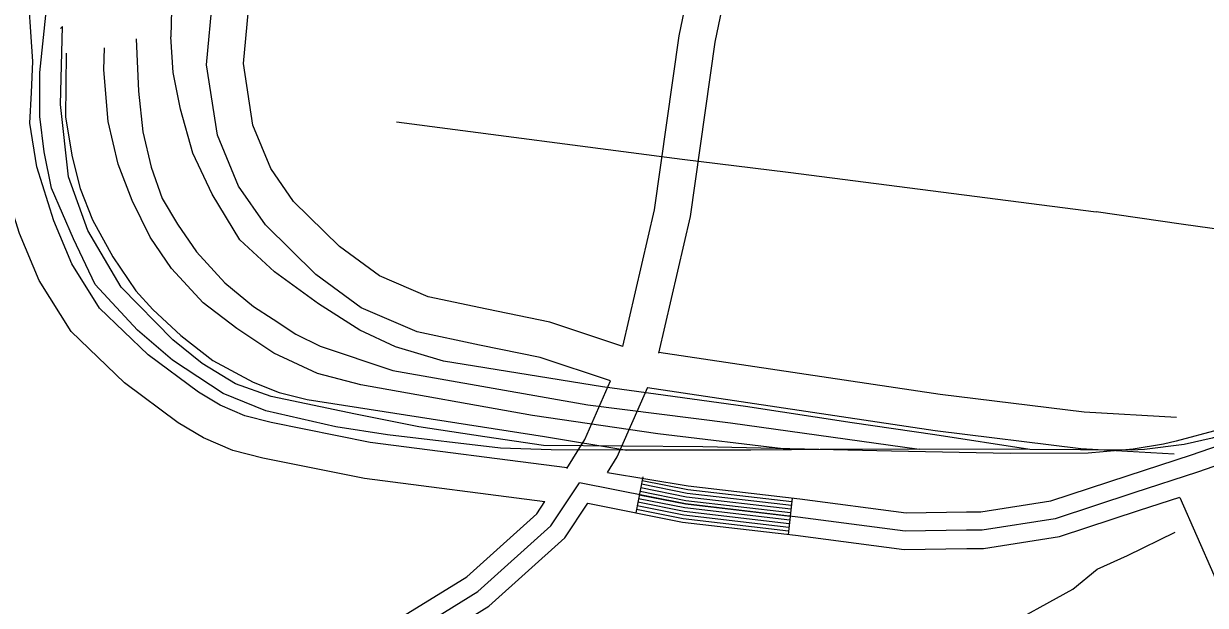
# Model space of a CAD drawing. Extents: x 3250478 to 3288318, y 788638 to 816472.
# Drawn here: x 3283065 to 3284034, y 803045 to 803522 of the extents above; entities that cross this region are included whole.
import ezdxf

# ---------------------------------------------------------------- set-up
doc = ezdxf.new("R2010")
doc.units = 0
for name, color, linetype in [('V-RAIL-TRAK', 7, 'Continuous'), ('V-ROAD-CNTR', 7, 'Continuous'), ('V-TOPO-SHOR', 7, 'Continuous')]:
    doc.layers.add(name, color=color, linetype=linetype)

msp = doc.modelspace()

# ---------------------------------------------------------------- linework, layer by layer
at = {"layer": 'V-RAIL-TRAK'}
for p, q in [((3283371.09, 803441.39), (3283605.2, 803410.9)), ((3283973.4, 803172.35), (3283890.25, 803172.77))]:
    msp.add_line(p, q, dxfattribs=at)
for points in [[(3283218.64, 803781.49), (3283187.15, 803555.63), (3283186.08, 803511.17)], [(3283694.86, 803172.53), (3283661.49, 803172.16), (3283559.91, 803172.29), (3283497.75, 803172.65), (3283456.29, 803173.98), (3283363.59, 803184.78), (3283321.19, 803191.28), (3283263.87, 803204.51), (3283228.84, 803218.81), (3283187.46, 803246.09), (3283158.57, 803270.65), (3283124.06, 803308.12), (3283106.3, 803345.5), (3283088.3, 803387.04), (3283082.07, 803416.81), (3283078.62, 803445.75), (3283078.6, 803482.01), (3283084.11, 803534.21), (3283105.44, 803708.36)], [(3283694.86, 803172.53), (3283585.3, 803185.7), (3283482.62, 803200.72), (3283341.68, 803225.73), (3283306.13, 803235.06), (3283270.34, 803251.88), (3283240.15, 803271.93), (3283212.65, 803292.99), (3283186.57, 803321.34), (3283169.18, 803346.96), (3283154.3, 803376.93), (3283142.88, 803406.67), (3283134.54, 803441.92), (3283130.97, 803484.16), (3283131.54, 803502.3)], [(3283157.53, 803509.57), (3283159.61, 803466.65), (3283163.07, 803433.42), (3283169.99, 803404.34), (3283178.99, 803378.73), (3283191.57, 803357.46), (3283207.18, 803334.99), (3283230.22, 803309.5), (3283253.76, 803290.12), (3283269.99, 803279.73), (3283288.61, 803267.37), (3283308.39, 803257.43), (3283367.99, 803237.5), (3283527.94, 803209.51), (3283644.72, 803194.73), (3283799.59, 803172.97)], [(3283890.25, 803172.77), (3283812.37, 803184.73), (3283744.59, 803194.56), (3283657.18, 803208.1), (3283539.8, 803224.31), (3283409.53, 803245.12), (3283370.07, 803256.89), (3283340.99, 803270.73), (3283307.07, 803292.19), (3283271.07, 803318.5), (3283242.68, 803344.81), (3283219.84, 803382.24), (3283204.04, 803415.93), (3283193.95, 803452.02), (3283188, 803481.85), (3283186.08, 803511.17)], [(3283100.24, 803497.93), (3283099.66, 803445.26), (3283105.08, 803412.84), (3283111.55, 803386.76), (3283121.75, 803361.03), (3283138.36, 803330.8), (3283157.23, 803302.9), (3283171.29, 803287.59), (3283194.08, 803266.39), (3283220.32, 803245.81), (3283253.42, 803227.93), (3283274.84, 803219.65), (3283297.67, 803213.69), (3283492.39, 803183.49), (3283559.91, 803172.29)], [(3283605.2, 803410.9), (3283692.02, 803400.31), (3283944.62, 803367.6)], [(3284294.22, 803318.54), (3284014.37, 803357.69), (3283944.62, 803367.6)], [(3284219.39, 803253.31), (3284164.56, 803231.62), (3284102.98, 803206.62), (3284067.04, 803190.64), (3284039.79, 803182), (3284016.68, 803176.83), (3283984.35, 803172.7), (3283973.4, 803172.35)], [(3283890.25, 803172.77), (3283799.59, 803172.97), (3283718.45, 803172.8), (3283694.86, 803172.53)]]:
    msp.add_lwpolyline(points, dxfattribs=at)
at = {"layer": 'V-ROAD-CNTR'}
for p, q in [((3283573, 803150.41), (3283567.11, 803121)), ((3283695.46, 803133.04), (3283691.99, 803103.24))]:
    msp.add_line(p, q, dxfattribs=at)
for points in [[(3283492.66, 803130), (3283344.68, 803149.05), (3283261.49, 803165.73), (3283236.87, 803172.07), (3283212.91, 803182.32), (3283191.9, 803194.71), (3283147.97, 803227.58), (3283104.17, 803269.67), (3283078, 803311.32), (3283061.99, 803349.96), (3283046.89, 803397.74), (3283040.38, 803438.83), (3283041.75, 803466.82), (3283042.72, 803490.66), (3283038.18, 803561.1), (3283063.16, 803751.48), (3283106.88, 804046.48)], [(3283510.92, 803157.89), (3283349.55, 803178.67), (3283268.18, 803194.98), (3283246.57, 803200.55), (3283226.49, 803209.14), (3283208.56, 803219.71), (3283167.43, 803250.49), (3283127.62, 803288.75), (3283104.75, 803325.14), (3283090.21, 803360.24), (3283076.17, 803404.64), (3283070.5, 803440.47), (3283071.72, 803465.47), (3283072.76, 803491.02), (3283068.3, 803560.1), (3283092.87, 803747.33), (3283136.56, 804042.08)], [(3283546.58, 803229.01), (3283488.91, 803248.17), (3283438.93, 803258.46), (3283387.97, 803269.41), (3283342.04, 803288.96), (3283304.8, 803316.35), (3283263.58, 803356.92), (3283241.56, 803388.8), (3283224.17, 803430.52), (3283215.29, 803488.38), (3283220.45, 803544.17), (3283223.29, 803621.4), (3283238.26, 803671.61), (3283259.79, 803731.39), (3283285.22, 803777.21), (3283296.87, 803823.7), (3283308.13, 803895.06)], [(3283556.63, 803257.29), (3283496.69, 803277.2), (3283445.1, 803287.82), (3283397.08, 803298.14), (3283357, 803315.19), (3283324.31, 803339.24), (3283286.65, 803376.31), (3283268.04, 803403.25), (3283253.27, 803438.68), (3283245.51, 803489.28), (3283250.4, 803542.24), (3283253.13, 803616.49), (3283266.77, 803662.23), (3283287.2, 803718.95), (3283313.36, 803766.1), (3283326.3, 803817.71), (3283337.77, 803890.38)], [(3283556.63, 803257.29), (3283582.58, 803369.36), (3283602.69, 803511.98), (3283637.65, 803680.9), (3283663.2, 803736.36), (3283680.26, 803754.66)], [(3283586.16, 803251.85), (3283612.1, 803363.87), (3283632.26, 803506.84), (3283666.34, 803671.46), (3283688.43, 803719.43), (3283712.71, 803745.47), (3283738.73, 803756.94), (3283756.32, 803761.21), (3283876.55, 803743.63), (3284379.87, 803669.99), (3284641.96, 803635.63)], [(3284044.77, 803188.91), (3284010.08, 803179.61), (3283999.89, 803177.06), (3283974.93, 803172.98), (3283937.97, 803169.87), (3283874.03, 803169.42), (3283776.71, 803171.45), (3283622.22, 803175.03), (3283491.53, 803176.07), (3283443.44, 803183.32), (3283389.32, 803191.29), (3283337.33, 803201.89), (3283268.17, 803216.3), (3283238.9, 803226.56), (3283211.61, 803243.3), (3283187.66, 803262.67), (3283145.37, 803305.98), (3283117.85, 803352.35), (3283102.11, 803396.41), (3283095.66, 803455.65), (3283097.28, 803519.81), (3283095.43, 803517.95)], [(3283544.05, 803154.09), (3283610.19, 803142.96), (3283701.76, 803132.31), (3283788.86, 803120.83), (3283838.23, 803121.74), (3283849.95, 803121.74), (3283907.57, 803130.68), (3283970.86, 803151.5), (3284022.86, 803168.35), (3284060.8, 803181.45), (3284126.43, 803211.15), (3284188.88, 803230.9), (3284269.49, 803252.58), (3284324.66, 803251.52), (3284386.77, 803246.72), (3284640.1, 803210.84), (3284994.12, 803160.27), (3285334.91, 803108.28), (3285480.19, 803087.46), (3285563.86, 803080.29), (3285599.53, 803083.21), (3285629.07, 803091.93), (3285690.71, 803108.48), (3285829.44, 803152.4)], [(3284010.4, 803198.97), (3283934.66, 803203.3), (3283816.76, 803217.88), (3283586.14, 803252.47)], [(3285833.8, 803138.04), (3285694.92, 803094.08), (3285633.14, 803077.49), (3285602.3, 803068.39), (3285563.83, 803065.24), (3285478.48, 803072.55), (3285332.72, 803093.44), (3284991.93, 803145.43), (3284637.99, 803195.99), (3284385.14, 803231.8), (3284323.94, 803236.53), (3284271.33, 803237.54), (3284193.09, 803216.5), (3284131.8, 803197.12), (3284066.35, 803167.5), (3284027.62, 803154.13), (3283975.52, 803137.25), (3283911.08, 803116.05), (3283851.1, 803106.74), (3283838.36, 803106.74), (3283788.01, 803105.82), (3283699.91, 803117.42), (3283607.85, 803128.14), (3283521.03, 803145.53)], [(3283510.66, 803157.2), (3283525.38, 803180.89), (3283546.58, 803229.01)], [(3283544.05, 803154.09), (3283551.98, 803166.86), (3283577.12, 803223.92)], [(3284008.69, 803169.01), (3283931.96, 803173.4), (3283812.7, 803188.15), (3283576.88, 803223.52)], [(3279082.67, 801392.08), (3279366.73, 801503.13), (3279729.47, 801639.21), (3280211.42, 801821.34), (3280733.6, 802019.11), (3281207.62, 802201.42), (3281400.88, 802276.74), (3281838.66, 802438.44), (3281990.13, 802489.67), (3282194.67, 802565.33), (3282521.86, 802691.26), (3282957.99, 802858.73), (3283121.55, 802911.32), (3283189.6, 802930.13), (3283253.66, 802955.86), (3283320.07, 802987.71), (3283377.28, 803019.01), (3283437.72, 803056.37), (3283497.47, 803110.31), (3283521.03, 803145.53)], [(3283571.82, 803144.53), (3283609.26, 803137.03), (3283694.76, 803127.08)], [(3283572.41, 803147.47), (3283609.72, 803140), (3283695.11, 803130.06)], [(3283527.92, 803128.85), (3283605.51, 803113.31), (3283698.07, 803102.53), (3283787.17, 803090.8), (3283838.5, 803091.74), (3283852.26, 803091.74), (3283914.6, 803101.42), (3283980.18, 803122.99), (3284013.3, 803133.72)], [(3283570.05, 803135.71), (3283607.85, 803128.14), (3283693.72, 803118.14)], [(3283570.64, 803138.65), (3283608.32, 803131.1), (3283694.07, 803121.12)], [(3283571.23, 803141.59), (3283608.79, 803134.07), (3283694.42, 803124.1)], [(3282962.36, 802875.89), (3283117.25, 802925.7), (3283184.79, 802944.36), (3283247.61, 802969.6), (3283313.22, 803001.06), (3283369.74, 803031.98), (3283428.68, 803068.41), (3283486.04, 803120.19), (3283492.69, 803130.13)], [(3283222.9, 802927.34), (3283259.7, 802942.13), (3283326.92, 802974.36), (3283384.83, 803006.04), (3283446.76, 803044.32), (3283508.9, 803100.42), (3283527.92, 803128.85)], [(3283568.29, 803126.88), (3283606.44, 803119.24), (3283692.68, 803109.2)], [(3283568.88, 803129.82), (3283606.91, 803122.21), (3283693.03, 803112.18)], [(3283569.47, 803132.76), (3283607.38, 803125.17), (3283693.38, 803115.16)], [(3284013.09, 803133.51), (3284040.97, 803070.09), (3284048.76, 803049.64)], [(3283567.7, 803123.94), (3283605.97, 803116.27), (3283692.34, 803106.22)]]:
    msp.add_lwpolyline(points, dxfattribs=at)
at = {"layer": 'V-TOPO-SHOR'}
msp.add_lwpolyline([(3283748.79, 802981.39), (3283794.47, 803003.05), (3283804.11, 803010.58), (3283809.06, 803012.45), (3283814.64, 803012.74), (3283863.86, 803024.3), (3283925.48, 803058.18), (3283945.54, 803074.65), (3283970.26, 803086.01), (3284009.38, 803105)], dxfattribs=at)

doc.saveas('drawing.dxf')
